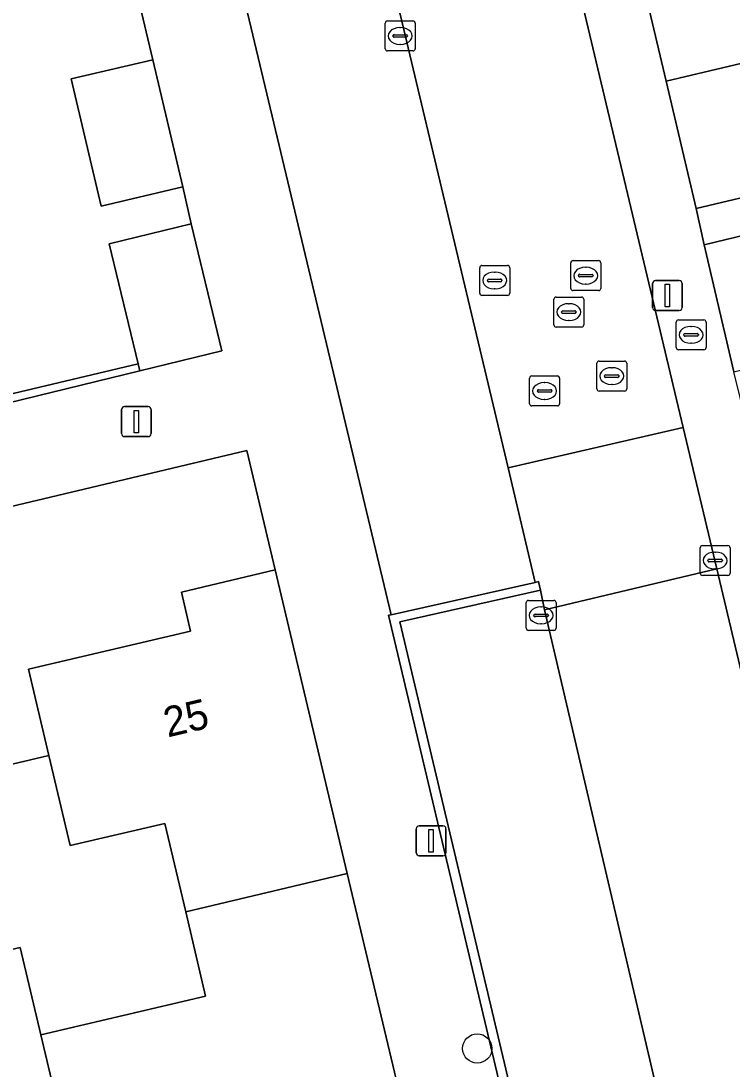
# Model space of a CAD drawing. Extents: x 158031 to 159244, y 380104 to 381214.
# Drawn here: x 159042.99 to 159066.72, y 380590.62 to 380625.6 of the extents above; entities that cross this region are included whole.
import ezdxf

# ---------------------------------------------------------------- set-up
doc = ezdxf.new("R2010")
doc.units = 0
for name, color, linetype in [('IMGEO_Boom', 7, 'Continuous'), ('IMGEO_Brandkraan', 7, 'Continuous'), ('IMGEO_Erf', 7, 'Continuous'), ('IMGEO_Hek', 7, 'Continuous'), ('IMGEO_Kolk', 7, 'Continuous'), ('IMGEO_Lichtmast', 7, 'Continuous'), ('IMGEO_Muur', 7, 'Continuous'), ('IMGEO_Pand', 7, 'Continuous'), ('IMGEO_Pand_nummerreeks', 7, 'Continuous'), ('IMGEO_Parkeervlak_open', 7, 'Continuous'), ('IMGEO_Rijbaan_lokaal_open', 7, 'Continuous'), ('IMGEO_Rioolput', 7, 'Continuous'), ('IMGEO_Voetpad_open', 7, 'Continuous')]:
    doc.layers.add(name, color=color, linetype=linetype)

msp = doc.modelspace()

# ---------------------------------------------------------------- linework, layer by layer
at = {"layer": 'IMGEO_Boom'}
msp.add_circle((159058.218, 380591.309), 0.489, dxfattribs=at)
at = {"layer": 'IMGEO_Brandkraan'}
for p, q in [((159064.859, 380614.702), (159064.859, 380615.554)), ((159064.934, 380615.628), (159065.786, 380615.628)), ((159065.347, 380615.408), (159065.372, 380615.408)), ((159065.86, 380615.554), (159065.86, 380614.702)), ((159065.118, 380615.122), (159065.118, 380615.134)), ((159065.556, 380615.085), (159065.158, 380615.085)), ((159065.161, 380615.171), (159065.559, 380615.171)), ((159065.602, 380615.134), (159065.602, 380615.122)), ((159065.37, 380614.848), (159065.345, 380614.848)), ((159065.786, 380614.628), (159064.934, 380614.628))]:
    msp.add_line(p, q, dxfattribs=at)
for points in [[(159064.859, 380614.702), (159064.859, 380615.554)], [(159064.934, 380615.628), (159065.786, 380615.628)], [(159065.86, 380615.554), (159065.86, 380614.702)], [(159065.786, 380614.628), (159064.934, 380614.628)]]:
    msp.add_lwpolyline(points, dxfattribs=at)
for centre, radius, start, end in [((159064.936, 380615.552), 0.0765, 91.552, 178.448), ((159064.936, 380615.552), 0.0765, 91.552, 178.448), ((159065.784, 380615.552), 0.0765, 1.552, 88.448), ((159065.784, 380615.552), 0.0765, 1.552, 88.448), ((159065.158, 380615.131), 0.0403, 85.8775, 175.7526), ((159065.155, 380615.121), 0.0366, 178.938, 274.7102), ((159065.559, 380615.128), 0.043, 264.8664, 352.4533), ((159065.563, 380615.133), 0.0386, 1.7309, 96.639), ((159064.936, 380614.704), 0.0765, 181.552, 268.448), ((159064.936, 380614.704), 0.0765, 181.552, 268.448), ((159065.784, 380614.704), 0.0765, 271.552, 358.448), ((159065.784, 380614.704), 0.0765, 271.552, 358.448)]:
    msp.add_arc(centre, radius, start, end, dxfattribs=at)
for centre, major_axis, ratio, start_param, end_param in [((159065.346, 380615.128), (-0.387, 0.002), 0.722429, 4.712389, 7.853982), ((159065.371, 380615.128), (-0.39, 0.002), 0.717154, 1.570796, 4.712389)]:
    msp.add_ellipse(centre, major_axis=major_axis, ratio=ratio, start_param=start_param, end_param=end_param, dxfattribs=at)
at = {"layer": 'IMGEO_Erf'}
for points in [[(159038.54, 380612.182), (159046.904, 380614.16), (159045.935, 380618.164), (159048.674, 380618.83), (159048.388, 380620.062), (159045.663, 380619.419), (159044.66, 380623.669), (159047.385, 380624.311), (159043.197, 380641.953), (159045.26, 380642.478), (159044.275, 380646.709), (159047.028, 380647.352), (159046.779, 380648.526), (159044.054, 380647.882), (159043.056, 380652.103), (159045.781, 380652.748), (159043.698, 380661.531), (159043.386, 380662.847), (159032.961, 380664.209)], [(159059.979, 380642.798), (159064.527, 380623.595), (159067.251, 380624.239), (159068.255, 380619.993), (159065.53, 380619.348), (159065.799, 380618.136), (159068.552, 380618.797), (159069.486, 380614.789), (159077.657, 380616.661), (159076.458, 380621.9), (159073.686, 380621.251), (159072.407, 380626.707)], [(159038.444, 380599.799), (159043.92, 380601.088), (159043.243, 380603.964), (159048.652, 380605.237), (159048.345, 380606.542), (159051.469, 380607.284), (159050.524, 380611.265), (159041.716, 380609.179)], [(159022.058, 380577.294), (159056.645, 380585.524), (159053.876, 380597.146), (159048.488, 380595.866), (159049.149, 380593.059), (159043.652, 380591.765), (159044.324, 380588.908), (159038.557, 380587.551)]]:
    msp.add_lwpolyline(points, dxfattribs=at)
at = {"layer": 'IMGEO_Hek'}
msp.add_lwpolyline([(159053.876, 380597.146), (159056.645, 380585.524), (159022.058, 380577.294)], dxfattribs=at)
at = {"layer": 'IMGEO_Kolk'}
for p, q in [((159055.146, 380624.677), (159055.146, 380625.529)), ((159055.221, 380625.603), (159056.073, 380625.603)), ((159056.147, 380625.529), (159056.147, 380624.677)), ((159055.634, 380625.383), (159055.659, 380625.383)), ((159055.405, 380625.097), (159055.405, 380625.109)), ((159055.843, 380625.06), (159055.445, 380625.06)), ((159055.448, 380625.146), (159055.846, 380625.146)), ((159055.657, 380624.823), (159055.632, 380624.823)), ((159055.889, 380625.109), (159055.889, 380625.097)), ((159056.073, 380624.603), (159055.221, 380624.603)), ((159065.735, 380608.097), (159066.587, 380608.097)), ((159065.66, 380607.171), (159065.66, 380608.023)), ((159066.148, 380607.877), (159066.173, 380607.877)), ((159066.661, 380608.023), (159066.661, 380607.171)), ((159065.919, 380607.591), (159065.919, 380607.603)), ((159066.357, 380607.554), (159065.959, 380607.554)), ((159065.962, 380607.64), (159066.36, 380607.64)), ((159066.403, 380607.603), (159066.403, 380607.591)), ((159066.587, 380607.097), (159065.735, 380607.097)), ((159066.171, 380607.317), (159066.146, 380607.317)), ((159059.851, 380605.339), (159059.851, 380606.191)), ((159059.926, 380606.265), (159060.778, 380606.265)), ((159060.339, 380606.045), (159060.364, 380606.045)), ((159060.852, 380606.191), (159060.852, 380605.339)), ((159060.11, 380605.759), (159060.11, 380605.771)), ((159060.548, 380605.722), (159060.15, 380605.722)), ((159060.153, 380605.808), (159060.551, 380605.808)), ((159060.594, 380605.771), (159060.594, 380605.759)), ((159060.778, 380605.265), (159059.926, 380605.265)), ((159060.362, 380605.485), (159060.337, 380605.485))]:
    msp.add_line(p, q, dxfattribs=at)
for points in [[(159055.146, 380624.677), (159055.146, 380625.529)], [(159055.221, 380625.603), (159056.073, 380625.603)], [(159056.147, 380625.529), (159056.147, 380624.677)], [(159056.073, 380624.603), (159055.221, 380624.603)], [(159065.735, 380608.097), (159066.587, 380608.097)], [(159065.66, 380607.171), (159065.66, 380608.023)], [(159066.661, 380608.023), (159066.661, 380607.171)], [(159066.587, 380607.097), (159065.735, 380607.097)], [(159059.851, 380605.339), (159059.851, 380606.191)], [(159059.926, 380606.265), (159060.778, 380606.265)], [(159060.852, 380606.191), (159060.852, 380605.339)], [(159060.778, 380605.265), (159059.926, 380605.265)]]:
    msp.add_lwpolyline(points, dxfattribs=at)
for centre, radius, start, end in [((159055.223, 380625.527), 0.0765, 91.552, 178.448), ((159055.223, 380625.527), 0.0765, 91.552, 178.448), ((159056.071, 380625.527), 0.0765, 1.552, 88.448), ((159056.071, 380625.527), 0.0765, 1.552, 88.448), ((159055.445, 380625.106), 0.0403, 85.8775, 175.7526), ((159055.442, 380625.096), 0.0366, 178.938, 274.7102), ((159055.846, 380625.103), 0.043, 264.8664, 352.4533), ((159055.85, 380625.108), 0.0386, 1.7309, 96.639), ((159055.223, 380624.679), 0.0765, 181.552, 268.448), ((159055.223, 380624.679), 0.0765, 181.552, 268.448), ((159056.071, 380624.679), 0.0765, 271.552, 358.448), ((159056.071, 380624.679), 0.0765, 271.552, 358.448), ((159065.737, 380608.021), 0.0765, 91.552, 178.448), ((159065.737, 380608.021), 0.0765, 91.552, 178.448), ((159066.585, 380608.021), 0.0765, 1.552, 88.448), ((159066.585, 380608.021), 0.0765, 1.552, 88.448), ((159065.959, 380607.6), 0.0403, 85.8775, 175.7526), ((159065.956, 380607.59), 0.0366, 178.938, 274.7102), ((159066.36, 380607.597), 0.043, 264.8664, 352.4533), ((159066.364, 380607.602), 0.0386, 1.7309, 96.639), ((159065.737, 380607.173), 0.0765, 181.552, 268.448), ((159065.737, 380607.173), 0.0765, 181.552, 268.448), ((159066.585, 380607.173), 0.0765, 271.552, 358.448), ((159066.585, 380607.173), 0.0765, 271.552, 358.448), ((159059.928, 380606.189), 0.0765, 91.552, 178.448), ((159059.928, 380606.189), 0.0765, 91.552, 178.448), ((159060.776, 380606.189), 0.0765, 1.552, 88.448), ((159060.776, 380606.189), 0.0765, 1.552, 88.448), ((159060.15, 380605.768), 0.0403, 85.8775, 175.7526), ((159060.147, 380605.758), 0.0366, 178.938, 274.7102), ((159060.551, 380605.765), 0.043, 264.8664, 352.4533), ((159060.555, 380605.77), 0.0386, 1.7309, 96.639), ((159059.928, 380605.341), 0.0765, 181.552, 268.448), ((159059.928, 380605.341), 0.0765, 181.552, 268.448), ((159060.776, 380605.341), 0.0765, 271.552, 358.448), ((159060.776, 380605.341), 0.0765, 271.552, 358.448)]:
    msp.add_arc(centre, radius, start, end, dxfattribs=at)
for centre, major_axis, ratio, start_param, end_param in [((159055.633, 380625.103), (-0.387, 0.002), 0.722429, 4.712389, 7.853982), ((159055.658, 380625.103), (-0.39, 0.002), 0.717154, 1.570796, 4.712389), ((159066.147, 380607.597), (-0.387, 0.002), 0.722429, 4.712389, 7.853982), ((159066.172, 380607.597), (-0.39, 0.002), 0.717154, 1.570796, 4.712389), ((159060.338, 380605.765), (-0.387, 0.002), 0.722429, 4.712389, 7.853982), ((159060.363, 380605.765), (-0.39, 0.002), 0.717154, 1.570796, 4.712389)]:
    msp.add_ellipse(centre, major_axis=major_axis, ratio=ratio, start_param=start_param, end_param=end_param, dxfattribs=at)
at = {"layer": 'IMGEO_Lichtmast'}
for p, q in [((159064.072, 380616.04), (159064.072, 380616.84)), ((159064.072, 380616.84), (159064.072, 380616.04)), ((159064.172, 380616.94), (159064.962, 380616.94)), ((159064.962, 380616.94), (159064.172, 380616.94)), ((159065.062, 380616.84), (159065.062, 380616.04)), ((159065.062, 380616.04), (159065.062, 380616.84)), ((159064.962, 380615.94), (159064.172, 380615.94)), ((159064.172, 380615.94), (159064.962, 380615.94)), ((159046.345, 380611.832), (159046.345, 380612.632)), ((159046.345, 380612.632), (159046.345, 380611.832)), ((159046.445, 380612.732), (159047.235, 380612.732)), ((159047.235, 380612.732), (159046.445, 380612.732)), ((159047.335, 380612.632), (159047.335, 380611.832)), ((159047.335, 380611.832), (159047.335, 380612.632)), ((159047.235, 380611.732), (159046.445, 380611.732)), ((159046.445, 380611.732), (159047.235, 380611.732)), ((159056.183, 380597.841), (159056.183, 380598.641)), ((159056.183, 380598.641), (159056.183, 380597.841)), ((159056.283, 380598.741), (159057.073, 380598.741)), ((159057.073, 380598.741), (159056.283, 380598.741)), ((159057.173, 380598.641), (159057.173, 380597.841)), ((159057.173, 380597.841), (159057.173, 380598.641)), ((159057.073, 380597.741), (159056.283, 380597.741)), ((159056.283, 380597.741), (159057.073, 380597.741))]:
    msp.add_line(p, q, dxfattribs=at)
for points in [[(159064.492, 380616.815), (159064.642, 380616.815), (159064.642, 380616.065), (159064.492, 380616.065), (159064.492, 380616.815)], [(159046.765, 380612.607), (159046.915, 380612.607), (159046.915, 380611.857), (159046.765, 380611.857), (159046.765, 380612.607)], [(159056.603, 380598.616), (159056.753, 380598.616), (159056.753, 380597.866), (159056.603, 380597.866), (159056.603, 380598.616)]]:
    msp.add_lwpolyline(points, dxfattribs=at)
for centre, start, end in [((159064.172, 380616.84), 90, 180), ((159064.172, 380616.84), 90, 180), ((159064.962, 380616.84), 0, 90), ((159064.962, 380616.84), 360, 90), ((159064.172, 380616.04), 180, 270), ((159064.172, 380616.04), 180, 270), ((159064.962, 380616.04), 270, 0), ((159064.962, 380616.04), 270, 0), ((159046.445, 380612.632), 90, 180), ((159046.445, 380612.632), 90, 180), ((159047.235, 380612.632), 0, 90), ((159047.235, 380612.632), 360, 90), ((159046.445, 380611.832), 180, 270), ((159046.445, 380611.832), 180, 270), ((159047.235, 380611.832), 270, 0), ((159047.235, 380611.832), 270, 0), ((159056.283, 380598.641), 90, 180), ((159056.283, 380598.641), 90, 180), ((159057.073, 380598.641), 0, 90), ((159057.073, 380598.641), 360, 90), ((159056.283, 380597.841), 180, 270), ((159056.283, 380597.841), 180, 270), ((159057.073, 380597.841), 270, 0), ((159057.073, 380597.841), 270, 0)]:
    msp.add_arc(centre, 0.1, start, end, dxfattribs=at)
at = {"layer": 'IMGEO_Muur'}
for points in [[(159038.54, 380612.182), (159038.609, 380611.888), (159046.96, 380613.927), (159046.904, 380614.16)], [(159064.796, 380587.461), (159060.184, 380586.342), (159055.631, 380605.545), (159060.326, 380606.607), (159060.262, 380606.893), (159060.148, 380606.867), (159055.35, 380605.788), (159055.258, 380605.767), (159059.954, 380585.966), (159061.506, 380586.341), (159064.544, 380587.076), (159065.318, 380583.843), (159066.091, 380580.619), (159066.132, 380580.448), (159066.426, 380580.517)]]:
    msp.add_lwpolyline(points, close=True, dxfattribs=at)
at = {"layer": 'IMGEO_Pand'}
for points in [[(159048.388, 380620.062), (159047.385, 380624.311), (159044.66, 380623.669), (159045.663, 380619.419)], [(159065.53, 380619.348), (159068.255, 380619.993), (159067.251, 380624.239), (159064.527, 380623.595)], [(159048.674, 380618.83), (159045.935, 380618.164), (159046.904, 380614.16), (159046.96, 380613.927), (159049.698, 380614.593)], [(159069.486, 380614.789), (159068.552, 380618.797), (159065.799, 380618.136), (159066.788, 380613.893), (159069.54, 380614.555)], [(159048.488, 380595.866), (159053.876, 380597.146), (159051.469, 380607.284), (159048.345, 380606.542), (159048.652, 380605.237), (159043.243, 380603.964), (159043.92, 380601.088), (159044.628, 380598.079), (159047.791, 380598.824)], [(159048.488, 380595.866), (159047.791, 380598.824), (159044.628, 380598.079), (159043.92, 380601.088), (159038.444, 380599.799), (159039.135, 380596.865), (159039.823, 380593.945), (159042.965, 380594.685), (159043.652, 380591.765), (159049.149, 380593.059)], [(159035.183, 380589.749), (159037.89, 380590.386), (159038.557, 380587.551), (159044.324, 380588.908), (159043.652, 380591.765), (159042.965, 380594.685), (159039.823, 380593.945), (159039.135, 380596.865), (159033.805, 380595.611)]]:
    msp.add_lwpolyline(points, close=True, dxfattribs=at)
at = {"layer": 'IMGEO_Parkeervlak_open'}
msp.add_lwpolyline([(159050.291, 380640.057), (159047.337, 380639.363), (159055.35, 380605.788), (159060.148, 380606.867), (159059.247, 380610.693), (159051.726, 380642.284)], dxfattribs=at)
msp.add_lwpolyline([(159060.465, 380605.95), (159060.326, 380606.607), (159055.631, 380605.545), (159060.184, 380586.342), (159064.796, 380587.461)], close=True, dxfattribs=at)
at = {"layer": 'IMGEO_Rijbaan_lokaal_open'}
for points in [[(159051.183, 380644.581), (159051.667, 380642.533), (159051.726, 380642.284), (159059.247, 380610.693), (159065.096, 380612.04), (159057.046, 380645.853)], [(159060.148, 380606.867), (159060.262, 380606.893), (159060.326, 380606.607), (159060.465, 380605.95), (159066.215, 380607.32), (159065.096, 380612.04), (159059.247, 380610.693)], [(159064.796, 380587.461), (159066.426, 380580.517), (159071.581, 380558.721), (159077.419, 380560.08), (159066.215, 380607.32), (159060.465, 380605.95)]]:
    msp.add_lwpolyline(points, close=True, dxfattribs=at)
at = {"layer": 'IMGEO_Rioolput'}
for p, q in [((159061.341, 380616.678), (159061.341, 380617.53)), ((159061.416, 380617.604), (159062.268, 380617.604)), ((159062.342, 380617.53), (159062.342, 380616.678)), ((159058.301, 380616.517), (159058.301, 380617.369)), ((159058.376, 380617.443), (159059.228, 380617.443)), ((159058.789, 380617.223), (159058.814, 380617.223)), ((159059.302, 380617.369), (159059.302, 380616.517)), ((159061.643, 380617.147), (159062.041, 380617.147)), ((159061.829, 380617.384), (159061.854, 380617.384)), ((159058.56, 380616.937), (159058.56, 380616.949)), ((159058.998, 380616.9), (159058.6, 380616.9)), ((159058.603, 380616.986), (159059.001, 380616.986)), ((159059.044, 380616.949), (159059.044, 380616.937)), ((159061.6, 380617.098), (159061.6, 380617.11)), ((159062.038, 380617.061), (159061.64, 380617.061)), ((159061.852, 380616.824), (159061.827, 380616.824)), ((159062.084, 380617.11), (159062.084, 380617.098)), ((159059.228, 380616.443), (159058.376, 380616.443)), ((159058.812, 380616.663), (159058.787, 380616.663)), ((159062.268, 380616.604), (159061.416, 380616.604)), ((159060.776, 380615.462), (159060.776, 380616.314)), ((159060.851, 380616.388), (159061.703, 380616.388)), ((159061.264, 380616.168), (159061.289, 380616.168)), ((159061.777, 380616.314), (159061.777, 380615.462)), ((159061.035, 380615.882), (159061.035, 380615.894)), ((159061.473, 380615.845), (159061.075, 380615.845)), ((159061.078, 380615.931), (159061.476, 380615.931)), ((159061.519, 380615.894), (159061.519, 380615.882)), ((159061.703, 380615.388), (159060.851, 380615.388)), ((159061.287, 380615.608), (159061.262, 380615.608)), ((159062.21, 380613.326), (159062.21, 380614.178)), ((159062.285, 380614.252), (159063.137, 380614.252)), ((159062.698, 380614.032), (159062.723, 380614.032)), ((159063.211, 380614.178), (159063.211, 380613.326)), ((159059.966, 380612.828), (159059.966, 380613.68)), ((159060.041, 380613.754), (159060.893, 380613.754)), ((159060.967, 380613.68), (159060.967, 380612.828)), ((159062.469, 380613.746), (159062.469, 380613.758)), ((159062.907, 380613.709), (159062.509, 380613.709)), ((159062.512, 380613.795), (159062.91, 380613.795)), ((159062.953, 380613.758), (159062.953, 380613.746)), ((159060.268, 380613.297), (159060.666, 380613.297)), ((159060.454, 380613.534), (159060.479, 380613.534)), ((159062.721, 380613.472), (159062.696, 380613.472)), ((159060.225, 380613.248), (159060.225, 380613.26)), ((159060.663, 380613.211), (159060.265, 380613.211)), ((159060.477, 380612.974), (159060.452, 380612.974)), ((159060.709, 380613.26), (159060.709, 380613.248)), ((159063.137, 380613.252), (159062.285, 380613.252)), ((159060.893, 380612.754), (159060.041, 380612.754))]:
    msp.add_line(p, q, dxfattribs=at)
for points in [[(159061.341, 380616.678), (159061.341, 380617.53)], [(159061.416, 380617.604), (159062.268, 380617.604)], [(159062.342, 380617.53), (159062.342, 380616.678)], [(159058.301, 380616.517), (159058.301, 380617.369)], [(159058.376, 380617.443), (159059.228, 380617.443)], [(159059.302, 380617.369), (159059.302, 380616.517)], [(159059.228, 380616.443), (159058.376, 380616.443)], [(159062.268, 380616.604), (159061.416, 380616.604)], [(159060.776, 380615.462), (159060.776, 380616.314)], [(159060.851, 380616.388), (159061.703, 380616.388)], [(159061.777, 380616.314), (159061.777, 380615.462)], [(159061.703, 380615.388), (159060.851, 380615.388)], [(159062.21, 380613.326), (159062.21, 380614.178)], [(159062.285, 380614.252), (159063.137, 380614.252)], [(159063.211, 380614.178), (159063.211, 380613.326)], [(159059.966, 380612.828), (159059.966, 380613.68)], [(159060.041, 380613.754), (159060.893, 380613.754)], [(159060.967, 380613.68), (159060.967, 380612.828)], [(159063.137, 380613.252), (159062.285, 380613.252)], [(159060.893, 380612.754), (159060.041, 380612.754)]]:
    msp.add_lwpolyline(points, dxfattribs=at)
for centre, radius, start, end in [((159061.418, 380617.528), 0.0765, 91.552, 178.448), ((159061.418, 380617.528), 0.0765, 91.552, 178.448), ((159062.266, 380617.528), 0.0765, 1.552, 88.448), ((159062.266, 380617.528), 0.0765, 1.552, 88.448), ((159058.378, 380617.367), 0.0765, 91.552, 178.448), ((159058.378, 380617.367), 0.0765, 91.552, 178.448), ((159059.226, 380617.367), 0.0765, 1.552, 88.448), ((159059.226, 380617.367), 0.0765, 1.552, 88.448), ((159061.64, 380617.107), 0.0403, 85.8775, 175.7526), ((159062.045, 380617.109), 0.0386, 1.7309, 96.639), ((159058.6, 380616.946), 0.0403, 85.8775, 175.7526), ((159058.597, 380616.936), 0.0366, 178.938, 274.7102), ((159059.001, 380616.943), 0.043, 264.8664, 352.4533), ((159059.005, 380616.948), 0.0386, 1.7309, 96.639), ((159061.637, 380617.097), 0.0366, 178.938, 274.7102), ((159062.041, 380617.104), 0.043, 264.8664, 352.4533), ((159058.378, 380616.519), 0.0765, 181.552, 268.448), ((159058.378, 380616.519), 0.0765, 181.552, 268.448), ((159059.226, 380616.519), 0.0765, 271.552, 358.448), ((159059.226, 380616.519), 0.0765, 271.552, 358.448), ((159061.418, 380616.68), 0.0765, 181.552, 268.448), ((159061.418, 380616.68), 0.0765, 181.552, 268.448), ((159062.266, 380616.68), 0.0765, 271.552, 358.448), ((159062.266, 380616.68), 0.0765, 271.552, 358.448), ((159060.853, 380616.312), 0.0765, 91.552, 178.448), ((159060.853, 380616.312), 0.0765, 91.552, 178.448), ((159061.701, 380616.312), 0.0765, 1.552, 88.448), ((159061.701, 380616.312), 0.0765, 1.552, 88.448), ((159061.075, 380615.891), 0.0403, 85.8775, 175.7526), ((159061.072, 380615.881), 0.0366, 178.938, 274.7102), ((159061.476, 380615.888), 0.043, 264.8664, 352.4533), ((159061.48, 380615.893), 0.0386, 1.7309, 96.639), ((159060.853, 380615.464), 0.0765, 181.552, 268.448), ((159060.853, 380615.464), 0.0765, 181.552, 268.448), ((159061.701, 380615.464), 0.0765, 271.552, 358.448), ((159061.701, 380615.464), 0.0765, 271.552, 358.448), ((159062.287, 380614.176), 0.0765, 91.552, 178.448), ((159062.287, 380614.176), 0.0765, 91.552, 178.448), ((159063.135, 380614.176), 0.0765, 1.552, 88.448), ((159063.135, 380614.176), 0.0765, 1.552, 88.448), ((159060.043, 380613.678), 0.0765, 91.552, 178.448), ((159060.043, 380613.678), 0.0765, 91.552, 178.448), ((159060.891, 380613.678), 0.0765, 1.552, 88.448), ((159060.891, 380613.678), 0.0765, 1.552, 88.448), ((159062.509, 380613.755), 0.0403, 85.8775, 175.7526), ((159062.506, 380613.745), 0.0366, 178.938, 274.7102), ((159062.91, 380613.752), 0.043, 264.8664, 352.4533), ((159062.914, 380613.757), 0.0386, 1.7309, 96.639), ((159060.265, 380613.257), 0.0403, 85.8775, 175.7526), ((159060.67, 380613.259), 0.0386, 1.7309, 96.639), ((159062.287, 380613.328), 0.0765, 181.552, 268.448), ((159062.287, 380613.328), 0.0765, 181.552, 268.448), ((159063.135, 380613.328), 0.0765, 271.552, 358.448), ((159063.135, 380613.328), 0.0765, 271.552, 358.448), ((159060.262, 380613.247), 0.0366, 178.938, 274.7102), ((159060.666, 380613.254), 0.043, 264.8664, 352.4533), ((159060.043, 380612.83), 0.0765, 181.552, 268.448), ((159060.043, 380612.83), 0.0765, 181.552, 268.448), ((159060.891, 380612.83), 0.0765, 271.552, 358.448), ((159060.891, 380612.83), 0.0765, 271.552, 358.448)]:
    msp.add_arc(centre, radius, start, end, dxfattribs=at)
for centre, major_axis, ratio, start_param, end_param in [((159058.788, 380616.943), (-0.387, 0.002), 0.722429, 4.712389, 7.853982), ((159058.813, 380616.943), (-0.39, 0.002), 0.717154, 1.570796, 4.712389), ((159061.828, 380617.104), (-0.387, 0.002), 0.722429, 4.712389, 7.853982), ((159061.853, 380617.104), (-0.39, 0.002), 0.717154, 1.570796, 4.712389), ((159061.263, 380615.888), (-0.387, 0.002), 0.722429, 4.712389, 7.853982), ((159061.288, 380615.888), (-0.39, 0.002), 0.717154, 1.570796, 4.712389), ((159062.697, 380613.752), (-0.387, 0.002), 0.722429, 4.712389, 7.853982), ((159062.722, 380613.752), (-0.39, 0.002), 0.717154, 1.570796, 4.712389), ((159060.453, 380613.254), (-0.387, 0.002), 0.722429, 4.712389, 7.853982), ((159060.478, 380613.254), (-0.39, 0.002), 0.717154, 1.570796, 4.712389)]:
    msp.add_ellipse(centre, major_axis=major_axis, ratio=ratio, start_param=start_param, end_param=end_param, dxfattribs=at)
at = {"layer": 'IMGEO_Voetpad_open'}
for points in [[(159047.069, 380662.284), (159043.698, 380661.531), (159045.781, 380652.748), (159046.779, 380648.526), (159047.028, 380647.352), (159048.013, 380643.121), (159045.26, 380642.478), (159043.197, 380641.953), (159047.385, 380624.311), (159048.388, 380620.062), (159048.674, 380618.83), (159049.698, 380614.593), (159046.96, 380613.927), (159038.609, 380611.888)], [(159057.046, 380645.853), (159065.096, 380612.04), (159066.215, 380607.32), (159077.419, 380560.08), (159078.519, 380555.471), (159080.785, 380545.957)], [(159085.921, 380545.977), (159085.516, 380547.699), (159082.841, 380547.136), (159080.342, 380556.772), (159079.34, 380561.001), (159079.055, 380562.228), (159078.076, 380566.352), (159077.097, 380570.476), (159076.819, 380571.685), (159075.817, 380575.915), (159074.602, 380581.107), (159072.514, 380589.899), (159071.266, 380595.12), (159070.261, 380599.357), (159069.967, 380600.573), (159068.974, 380604.807), (159067.635, 380610.461), (159066.788, 380613.893), (159065.799, 380618.136), (159065.53, 380619.348), (159064.527, 380623.595), (159059.979, 380642.798)], [(159041.716, 380609.179), (159050.524, 380611.265), (159051.469, 380607.284), (159053.876, 380597.146), (159056.645, 380585.524), (159059.954, 380585.966), (159055.258, 380605.767), (159055.35, 380605.788), (159047.337, 380639.363), (159050.291, 380640.057)]]:
    msp.add_lwpolyline(points, dxfattribs=at)

# ---------------------------------------------------------------- texts
at = {"layer": 'IMGEO_Pand_nummerreeks'}
msp.add_text('25', height=1, rotation=13.2435, dxfattribs=at).set_placement((159047.882, 380601.687))

doc.saveas('drawing.dxf')
